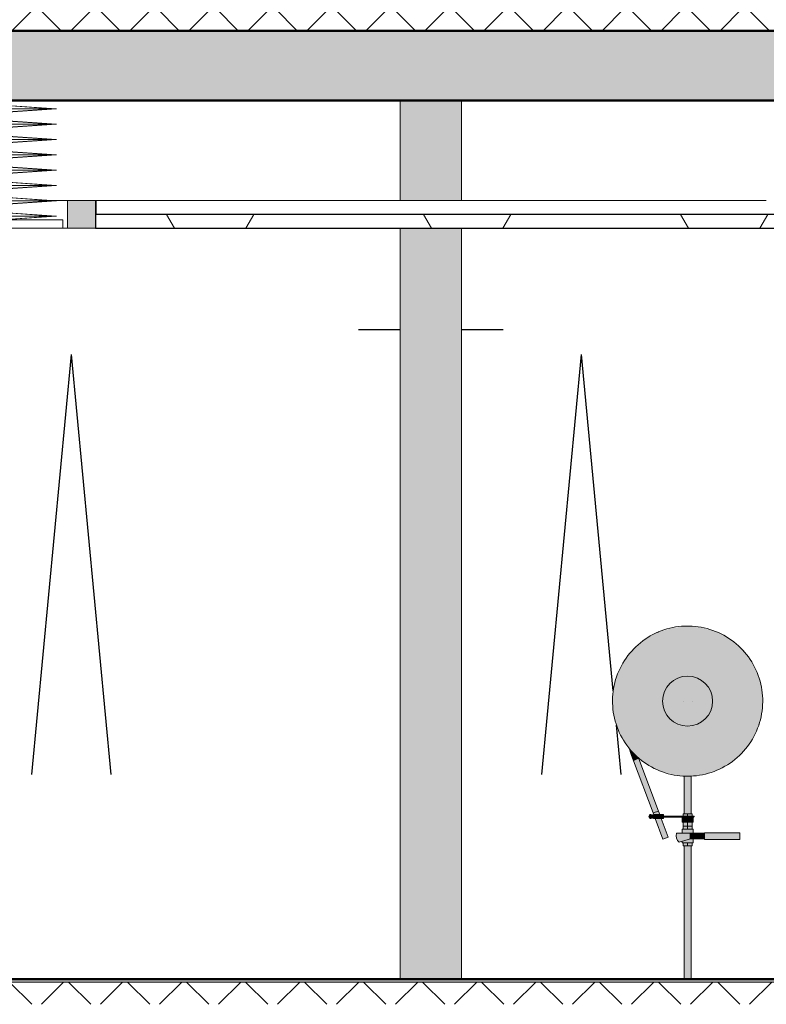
# Model space of a CAD drawing. Extents: x 50445 to 145605, y -10968 to 41989.
# Tile 276 of 338: x 97052 to 99735, y 5097 to 8637. Entities that reach past the tile are written whole.
import ezdxf

# ---------------------------------------------------------------- set-up
doc = ezdxf.new("R2010")
doc.units = 0
doc.header["$LTSCALE"] = 414.30304
doc.header["$MEASUREMENT"] = 0
doc.linetypes.add('stramien', pattern=[22.225, 12.7, -3.175, 3.175, -3.175])
doc.layers.get('0').update_dxf_attribs({"linetype": 'CONTINUOUS'})
for name, color, linetype, lineweight in [('A-CLNG-PATT', 5, 'CONTINUOUS', 25), ('A-CLNG-SUSP', 5, 'CONTINUOUS', 25), ('A-DETL', 5, 'CONTINUOUS', 18), ('A-FLOR-OTLN', 6, 'CONTINUOUS', 18), ('A-FLOR-PATT', 8, 'CONTINUOUS', 50), ('A-GENM', 6, 'CONTINUOUS', 18), ('A-GLAZ', 6, 'CONTINUOUS', 18), ('A-GLAZ-GLAS', 6, 'CONTINUOUS', 25), ('I-WALL', 2, 'CONTINUOUS', 25), ('P-SANR-FIXT', 6, 'CONTINUOUS', 18)]:
    doc.layers.add(name, color=color, linetype=linetype, lineweight=lineweight)
doc.layers.get('A-GLAZ').off()
pattern_1 = [(45, (114825.1, 10064.78), (-106.066, 106.066), []), (135, (114825.1, 10064.78), (-106.066, -106.066), [])]

# ---------------------------------------------------------------- blocks, each defined once
blk = doc.blocks.new('65_KU_GNS huif met Barisol - Type-7861266-plotview doorsnede C C  -  1 op 100')
at = {"layer": 'A-GENM'}
blk.add_hatch(color=256, dxfattribs=at).paths.add_polyline_path([(10035.5, 7220), (15497.5, 7220), (15497.5, 7320), (10035.5, 7320)], flags=0)
for p, q in [((9725.6, 7663.2), (9528.6, 7649.4)), ((9528.6, 7649.4), (9922.5, 7621.9)), ((9542.9, 7649.4), (9725.6, 7662.2)), ((9936.8, 7621.9), (9542.9, 7649.4)), ((9542.9, 7649.4), (10015.5, 7649.4)), ((9725.6, 7662.2), (9725.6, 7663.2)), ((9725.6, 7663.2), (10015.5, 7663.2)), ((9725.6, 7662.2), (10015.6, 7662.2)), ((10035.5, 7663.2), (10015.5, 7663.2)), ((10015.5, 7663.2), (10015.5, 7220)), ((10035.5, 7220), (10035.5, 7663.2)), ((15497.5, 7663.2), (10035.5, 7663.2)), ((15517.5, 7663.2), (15497.5, 7663.2)), ((15497.5, 7663.2), (15497.5, 7220)), ((15517.5, 7220), (15517.5, 7663.2)), ((15517.5, 7663.2), (15807.4, 7663.2)), ((15517.5, 7662.2), (15807.4, 7662.2)), ((15517.5, 7649.4), (15990.1, 7649.4)), ((15990.1, 7649.4), (15596.2, 7621.9)), ((15610.6, 7621.9), (16004.5, 7649.4)), ((16004.5, 7649.4), (15807.4, 7663.2)), ((15807.4, 7663.2), (15807.4, 7662.2)), ((15807.4, 7662.2), (15990.1, 7649.4)), ((9922.5, 7621.9), (9528.6, 7594.3)), ((9542.9, 7594.3), (9936.8, 7621.9)), ((9936.8, 7621.9), (10015.5, 7621.9)), ((15517.5, 7621.9), (15596.2, 7621.9)), ((15596.2, 7621.9), (15990.1, 7594.3)), ((16004.5, 7594.3), (15610.6, 7621.9)), ((9528.6, 7594.3), (9922.5, 7566.8)), ((9936.8, 7566.8), (9542.9, 7594.3)), ((9542.9, 7594.3), (10015.5, 7594.3)), ((15517.5, 7594.3), (15990.1, 7594.3)), ((15990.1, 7594.3), (15596.2, 7566.8)), ((15610.6, 7566.8), (16004.5, 7594.3)), ((9922.5, 7566.8), (9528.6, 7539.2)), ((9542.9, 7539.2), (9936.8, 7566.8)), ((9936.8, 7566.8), (10015.5, 7566.8)), ((15517.5, 7566.8), (15596.2, 7566.8)), ((15596.2, 7566.8), (15990.1, 7539.2)), ((16004.5, 7539.2), (15610.6, 7566.8)), ((9528.6, 7539.2), (9922.5, 7511.7)), ((9922.5, 7511.7), (9528.6, 7484.1)), ((9936.8, 7511.7), (9542.9, 7539.2)), ((9542.9, 7539.2), (10015.5, 7539.2)), ((9542.9, 7484.1), (9936.8, 7511.7)), ((9936.8, 7511.7), (10015.5, 7511.7)), ((15517.5, 7539.2), (15990.1, 7539.2)), ((15517.5, 7511.7), (15596.2, 7511.7)), ((15990.1, 7539.2), (15596.2, 7511.7)), ((15596.2, 7511.7), (15990.1, 7484.1)), ((15610.6, 7511.7), (16004.5, 7539.2)), ((16004.5, 7484.1), (15610.6, 7511.7)), ((9528.6, 7484.1), (9922.5, 7456.6)), ((9936.8, 7456.6), (9542.9, 7484.1)), ((9542.9, 7484.1), (10015.5, 7484.1)), ((15517.5, 7484.1), (15990.1, 7484.1)), ((15990.1, 7484.1), (15596.2, 7456.6)), ((15610.6, 7456.6), (16004.5, 7484.1)), ((9922.5, 7456.6), (9528.6, 7429)), ((9542.9, 7429), (9936.8, 7456.6)), ((9936.8, 7456.6), (10015.5, 7456.6)), ((15517.5, 7456.6), (15596.2, 7456.6)), ((15596.2, 7456.6), (15990.1, 7429)), ((16004.5, 7429), (15610.6, 7456.6)), ((9528.6, 7429), (9922.5, 7401.5)), ((9922.5, 7401.5), (9528.6, 7374)), ((9936.8, 7401.5), (9542.9, 7429)), ((9542.9, 7429), (10015.5, 7429)), ((9542.9, 7374), (9936.8, 7401.5)), ((9936.8, 7401.5), (10015.5, 7401.5)), ((15517.5, 7429), (15990.1, 7429)), ((15517.5, 7401.5), (15596.2, 7401.5)), ((15990.1, 7429), (15596.2, 7401.5)), ((15596.2, 7401.5), (15990.1, 7374)), ((15610.6, 7401.5), (16004.5, 7429)), ((16004.5, 7374), (15610.6, 7401.5)), ((9528.6, 7374), (9922.5, 7346.4)), ((9936.8, 7346.4), (9542.9, 7374)), ((9542.9, 7374), (10015.5, 7374)), ((15517.5, 7374), (15990.1, 7374)), ((15990.1, 7374), (15596.2, 7346.4)), ((15610.6, 7346.4), (16004.5, 7374)), ((9922.5, 7346.4), (9528.6, 7318.9)), ((9542.9, 7318.9), (9936.8, 7346.4)), ((9936.8, 7346.4), (10015.5, 7346.4)), ((15517.5, 7346.4), (15596.2, 7346.4)), ((15596.2, 7346.4), (15990.1, 7318.9)), ((16004.5, 7318.9), (15610.6, 7346.4)), ((9528.6, 7318.9), (9922.5, 7291.3)), ((9936.8, 7291.3), (9542.9, 7318.9)), ((9542.9, 7318.9), (10015.5, 7318.9)), ((15497.5, 7320), (10035.5, 7320)), ((10035.5, 7320), (10035.5, 7220)), ((15497.5, 7220), (15497.5, 7320)), ((15517.5, 7318.9), (15990.1, 7318.9)), ((15990.1, 7318.9), (15596.2, 7291.3)), ((15610.6, 7291.3), (16004.5, 7318.9)), ((9922.5, 7291.3), (9528.6, 7263.8)), ((9528.6, 7263.8), (9725.6, 7250)), ((9542.9, 7263.8), (9936.8, 7291.3)), ((9725.6, 7251), (9542.9, 7263.8)), ((9542.9, 7263.8), (10015.5, 7263.8)), ((9936.8, 7291.3), (10015.5, 7291.3)), ((15517.5, 7291.3), (15596.2, 7291.3)), ((15517.5, 7263.8), (15990.1, 7263.8)), ((15596.2, 7291.3), (15990.1, 7263.8)), ((16004.5, 7263.8), (15610.6, 7291.3)), ((15990.1, 7263.8), (15807.4, 7251)), ((15807.4, 7250), (16004.5, 7263.8)), ((10005.5, 7250), (9505.5, 7250)), ((9505.5, 7250), (9505.5, 7220)), ((9725.6, 7250), (9725.6, 7251)), ((9725.6, 7251), (10015.5, 7251)), ((10005.5, 7220), (10005.5, 7250)), ((10015.5, 7250), (10005.5, 7250)), ((15517.5, 7251), (15807.4, 7251)), ((15527.5, 7250), (15517.5, 7250)), ((15527.5, 7250), (15527.5, 7220)), ((16027.5, 7250), (15527.5, 7250)), ((15807.4, 7251), (15807.4, 7250)), ((16027.5, 7220), (16027.5, 7250)), ((9505.5, 7220), (10005.5, 7220)), ((10005.5, 7220), (10015.5, 7220)), ((10015.5, 7220), (10035.5, 7220)), ((10035.5, 7220), (15497.5, 7220)), ((15497.5, 7220), (15517.5, 7220)), ((15517.5, 7220), (15527.5, 7220)), ((15527.5, 7220), (16027.5, 7220))]:
    blk.add_line(p, q, dxfattribs=at)
blk = doc.blocks.new('65_KA_brandslanghaspel - 65_KA_brandslanghaspel-4929730-plotview doorsnede C C  -  1 op 100')
at = {"layer": 'P-SANR-FIXT'}
for points in [[(18272.8, 5250), (18272.8, 5254), (18217.5, 5259.8), (18164.6, 5277), (18116.5, 5304.8), (18075.1, 5342), (18042.5, 5387), (18019.8, 5437.8), (18008.3, 5496.3), (18008.3, 5547.8), (18020.3, 5603.3), (18044.2, 5655.4), (18075.1, 5698), (18120.6, 5737.6), (18169.7, 5764.6), (18221.5, 5780.6), (18272.8, 5786), (18272.8, 5790), (18211.7, 5782.5), (18157.6, 5763.8), (18105.7, 5730.9), (18098.9, 5725.9), (18072.2, 5700.7), (18038, 5653), (18024.6, 5625.5), (18014.5, 5597.2), (18007.5, 5567.9), (18004.3, 5546.3), (18005.3, 5486.5), (18010.5, 5457.5), (18014.4, 5444.5), (18018, 5431.7), (18023.8, 5416.7), (18042.9, 5379.1), (18061.1, 5353.3), (18070.2, 5342), (18075.1, 5336.9), (18085.2, 5327.4), (18110.4, 5304.8), (18130.7, 5290.8), (18165, 5272.7), (18223.3, 5254.9), (18247.8, 5251.5), (18259.8, 5251.1)], [(18272.8, 5254), (18272.8, 5430), (18242, 5435.4), (18215, 5451.1), (18194.9, 5475), (18184.2, 5504.4), (18184.2, 5535.6), (18194.9, 5565), (18215, 5588.9), (18242, 5604.6), (18272.8, 5610), (18272.8, 5786), (18217.5, 5780.2), (18164.6, 5763), (18116.5, 5735.2), (18075.1, 5698), (18042.5, 5653), (18019.8, 5602.2), (18008.3, 5547.8), (18008.3, 5492.2), (18019.8, 5437.8), (18042.5, 5387), (18075.1, 5342), (18116.5, 5304.8), (18164.6, 5277), (18217.5, 5259.8), (18229.2, 5258.6)], [(18272.8, 5254), (18328.1, 5259.8), (18381, 5277), (18429.2, 5304.8), (18470.5, 5342), (18503.2, 5387), (18525.8, 5437.8), (18537.4, 5492.2), (18537.4, 5547.8), (18525.8, 5602.2), (18503.2, 5653), (18470.5, 5698), (18429.2, 5735.2), (18381, 5763), (18328.1, 5780.2), (18272.8, 5786), (18272.8, 5610), (18303.6, 5604.6), (18330.7, 5588.9), (18350.8, 5565), (18361.5, 5535.6), (18361.5, 5504.4), (18350.8, 5475), (18330.7, 5451.1), (18303.6, 5435.4), (18272.8, 5430), (18272.8, 5281.7)], [(18272.8, 5430), (18296.1, 5433.1), (18317.8, 5442.1), (18336.5, 5456.4), (18350.8, 5475), (18359.8, 5496.7), (18362.8, 5520), (18359.8, 5543.3), (18348.6, 5567.9), (18336.5, 5583.6), (18317.8, 5597.9), (18296.1, 5606.9), (18272.8, 5610), (18249.5, 5606.9), (18227.8, 5597.9), (18209.2, 5583.6), (18194.9, 5565), (18185.9, 5543.3), (18182.8, 5520), (18185.9, 5496.7), (18194.9, 5475), (18209.2, 5456.4), (18229.2, 5441.5), (18249.5, 5433.1)], [(18541.6, 5497.9), (18542.4, 5526.4), (18541.8, 5522.4), (18541.3, 5505.9)], [(18078.5, 5304.9), (18096.9, 5313), (18094, 5319.1), (18068.7, 5344.1), (18065.4, 5347.1), (18078.1, 5306)], [(18149, 5117.8), (18167.7, 5124.8), (18096.9, 5311.9), (18078.5, 5304.8), (18148.9, 5117.9)], [(18272.8, 5115), (18285.3, 5115), (18284.4, 5251.2), (18268.5, 5250.4), (18260.3, 5250), (18260.8, 5115), (18269.6, 5115)], [(18140.3, 5103.3), (18144, 5104), (18140.5, 5104), (18140.1, 5103.4)], [(18141.1, 5105), (18146.1, 5106.7), (18140.5, 5106), (18140.8, 5105.5)], [(18186.2, 5097.5), (18186.2, 5112.5), (18150.5, 5111.5), (18150.5, 5097.5)], [(18193.2, 5103.3), (18191.6, 5105), (18187.7, 5103.3)], [(18191.6, 5105), (18193.2, 5106.7), (18189.3, 5106), (18191.5, 5105)], [(18198.3, 5103.1), (18234.2, 5104), (18234.5, 5105), (18193.9, 5104), (18193.6, 5103.1), (18196.3, 5103.1)], [(18194.2, 5105), (18234.2, 5106), (18233.1, 5106.9), (18193.9, 5106), (18194.1, 5105.5)], [(18272.8, 5085), (18272.8, 5100), (18252.8, 5100), (18252.8, 5085)], [(18292.8, 5085), (18292.8, 5100), (18272.8, 5100), (18272.8, 5085)], [(18242.6, 5012.9), (18280, 5025), (18280, 5045), (18232.5, 5045), (18231.2, 5038), (18231.6, 5030.8), (18233.7, 5024), (18237.5, 5017.9)], [(18296.1, 5025), (18296.1, 5045), (18280, 5045), (18280, 5025)], [(18296.1, 5025), (18333.9, 5025), (18333.9, 5045), (18296.1, 5045)], [(18460.9, 5023), (18460.9, 5047), (18333.9, 5047), (18333.9, 5023)], [(18272.8, 4521.4), (18285.3, 4521.4), (18284.9, 5000), (18260.3, 5000), (18260.8, 4521.4), (18269.6, 4521.4)]]:
    blk.add_hatch(color=256, dxfattribs=at).paths.add_polyline_path(points, flags=0)
h = blk.add_hatch(color=256, dxfattribs=at)
h.paths.add_polyline_path([(18272.8, 5250), (18333, 5257.2), (18388.1, 5276.2), (18439.9, 5309.1), (18446.8, 5314.1), (18473.5, 5339.3), (18507.7, 5387), (18521.1, 5414.5), (18531.2, 5442.8), (18537.7, 5469.1), (18541.3, 5493.7), (18540.4, 5553.5), (18535.1, 5582.5), (18531.3, 5595.5), (18527.6, 5608.3), (18521.9, 5623.3), (18502.8, 5660.9), (18485.4, 5685.8), (18475.4, 5698), (18470.5, 5703.1), (18460.5, 5712.6), (18435.3, 5735.2), (18415, 5749.2), (18380.7, 5767.3), (18322.4, 5785.1), (18297.9, 5788.5), (18272.8, 5788.8), (18272.8, 5786), (18328.1, 5780.2), (18381, 5763), (18429.2, 5735.2), (18470.5, 5698), (18503.2, 5653), (18525.8, 5602.2), (18537.4, 5547.8), (18537.4, 5492.2), (18525.3, 5436.7), (18501.5, 5384.6), (18470.5, 5342), (18425, 5302.4), (18376, 5275.4), (18324.1, 5259.4), (18272.8, 5254), (18272.8, 5251.2)], flags=0)
h.paths.add_polyline_path([(18532.3, 5590.7), (18529.2, 5602.2), (18532.2, 5591.1)], flags=0)
h = blk.add_hatch(color=256, dxfattribs=at)
h.paths.add_polyline_path([(18146.1, 5106.7), (18141.1, 5105), (18140.3, 5106.7), (18145.4, 5106.7)], flags=0)
h.paths.add_polyline_path([(18139.2, 5097.8), (18146.1, 5099.7), (18147.9, 5103.1), (18146.1, 5104), (18146.6, 5106.9), (18148.4, 5107), (18146.1, 5110.6), (18143.1, 5112.3), (18135.9, 5110.3), (18134.7, 5108.8), (18133.7, 5105), (18134.7, 5101.3)], flags=0)
h.paths.add_polyline_path([(18144.3, 5103.3), (18140.1, 5103.4), (18141.2, 5105), (18146.1, 5103.3)], flags=0)
h = blk.add_hatch(color=256, dxfattribs=at)
h.paths.add_polyline_path([(18146.1, 5105), (18150.5, 5106), (18150.5, 5106.9), (18146.1, 5106), (18146.1, 5105)], flags=0)
h.paths.add_polyline_path([(18186.2, 5105), (18187.7, 5106), (18187, 5106.9), (18186.2, 5106), (18186.2, 5105)], flags=0)
h = blk.add_hatch(color=256, dxfattribs=at)
h.paths.add_polyline_path([(18146.1, 5103.1), (18150.5, 5104.1), (18150.5, 5105), (18146.1, 5104), (18146.1, 5103.1)], flags=0)
h.paths.add_polyline_path([(18186.2, 5103.1), (18187.7, 5104), (18186.8, 5105), (18186.2, 5104), (18186.2, 5103.1)], flags=0)
h = blk.add_hatch(color=256, dxfattribs=at)
h.paths.add_polyline_path([(18184.2, 5024.2), (18202.6, 5032.1), (18176.9, 5097.5), (18156.6, 5097.5), (18184.2, 5024.3)], flags=0)
h.paths.add_polyline_path([(18167.2, 5112.5), (18172.3, 5112.5), (18167.4, 5124.7), (18149, 5117.8), (18151.7, 5112.5), (18167, 5112.5)], flags=0)
h = blk.add_hatch(color=256, dxfattribs=at)
h.paths.add_polyline_path([(18193.2, 5106.7), (18193.6, 5106.9), (18234.2, 5106), (18234.5, 5105), (18285.5, 5106), (18284.6, 5107), (18192.8, 5106.7)], flags=0)
h.paths.add_polyline_path([(18194.2, 5105), (18192.9, 5106.4), (18191.6, 5105), (18194.1, 5105)], flags=0)
h.paths.add_polyline_path([(18191.6, 5105), (18187.7, 5105.5), (18187.7, 5105), (18191.2, 5105)], flags=0)
h.paths.add_polyline_path([(18150.5, 5106.9), (18149.3, 5107), (18150.2, 5106.9)], flags=0)
h = blk.add_hatch(color=256, dxfattribs=at)
h.paths.add_polyline_path([(18233, 5103), (18285.5, 5104), (18285.7, 5105), (18234.2, 5104), (18233.1, 5103.1), (18229.2, 5103)], flags=0)
h.paths.add_polyline_path([(18193.2, 5103.3), (18193.6, 5105), (18192.7, 5103.9), (18193, 5103.5)], flags=0)
h.paths.add_polyline_path([(18187.7, 5103.3), (18188.9, 5105), (18187.7, 5103.9), (18187.7, 5103.5)], flags=0)
h = blk.add_hatch(color=256, dxfattribs=at)
h.paths.add_polyline_path([(18256.8, 5070), (18272.8, 5070), (18272.8, 5085), (18256.8, 5085)], flags=0)
h.paths.add_polyline_path([(18256.8, 5100), (18272.8, 5100.4), (18272.8, 5103), (18256.8, 5103), (18256.8, 5100)], flags=0)
h.paths.add_polyline_path([(18256.8, 5107), (18272.8, 5107.8), (18272.8, 5115), (18256.8, 5115), (18256.8, 5110)], flags=0)
h = blk.add_hatch(color=256, dxfattribs=at)
h.paths.add_polyline_path([(18272.8, 5070), (18288.8, 5070), (18288.8, 5085), (18272.8, 5085)], flags=0)
h.paths.add_polyline_path([(18288.8, 5100), (18288.6, 5115), (18272.8, 5115), (18272.8, 5107), (18285.5, 5106), (18285.1, 5103.3), (18284.6, 5103), (18272.8, 5103), (18272.8, 5100), (18288.6, 5100)], flags=0)
h.paths.add_polyline_path([(18288.2, 5105), (18285.7, 5106.4), (18288.4, 5106), (18288.3, 5105.5)], flags=0)
h.paths.add_polyline_path([(18288.6, 5103.2), (18287.1, 5104.5), (18288.4, 5104)], flags=0)
h = blk.add_hatch(color=256, dxfattribs=at)
h.paths.add_polyline_path([(18290.5, 5103.1), (18294.8, 5105), (18290.6, 5105)], flags=0)
h.paths.add_polyline_path([(18288.6, 5103.2), (18287.1, 5104.5), (18285.7, 5103.6)], flags=0)
h = blk.add_hatch(color=256, dxfattribs=at)
h.paths.add_polyline_path([(18288.2, 5105), (18288.6, 5106.8), (18287.1, 5105.5)], flags=0)
h.paths.add_polyline_path([(18290.6, 5105), (18294.8, 5105), (18290.5, 5106.9)], flags=0)
h = blk.add_hatch(color=256, dxfattribs=at)
h.paths.add_polyline_path([(18256.8, 5000), (18272.8, 5000), (18272.8, 5010), (18256.8, 5010)], flags=0)
h.paths.add_polyline_path([(18262.8, 5060), (18272.8, 5060), (18272.8, 5070), (18256.8, 5070), (18256.8, 5060), (18258.7, 5060)], flags=0)
h = blk.add_hatch(color=256, dxfattribs=at)
h.paths.add_polyline_path([(18282.8, 5000), (18288.8, 5000), (18288.8, 5010), (18272.8, 5010), (18272.8, 5000), (18278, 5000)], flags=0)
h.paths.add_polyline_path([(18287, 5060), (18288.8, 5060), (18288.8, 5070), (18272.8, 5070), (18272.8, 5060), (18282.8, 5060)], flags=0)
h = blk.add_hatch(color=256, dxfattribs=at)
h.paths.add_polyline_path([(18278, 5010), (18292.8, 5010), (18292.1, 5025), (18279.4, 5024), (18252.8, 5015.9), (18253.5, 5010), (18272.8, 5010)], flags=0)
h.paths.add_polyline_path([(18252.8, 5045), (18292.8, 5045), (18292.1, 5060), (18252.8, 5060)], flags=0)
for p, q in [((18097.2, 5312), (18095, 5318.2)), ((18167.7, 5124.8), (18097.2, 5312)), ((18078.5, 5304.9), (18149, 5117.8)), ((18260.3, 5251.1), (18260.3, 5115)), ((18285.3, 5115), (18285.3, 5251.3)), ((18141, 5103), (18140.9, 5103)), ((18150.5, 5107), (18146.1, 5107)), ((18146.1, 5103), (18150.5, 5103)), ((18147.9, 5103), (18150.5, 5103)), ((18150.5, 5107), (18148.4, 5107)), ((18149, 5117.8), (18167.7, 5124.8)), ((18167.7, 5124.8), (18149, 5117.8)), ((18149, 5117.8), (18151, 5112.5)), ((18186.2, 5112.5), (18150.5, 5112.5)), ((18150.5, 5097.5), (18150.5, 5112.5)), ((18156.5, 5097.8), (18184.2, 5024.2)), ((18172.4, 5112.3), (18167.7, 5124.8)), ((18203, 5031.3), (18177.8, 5098)), ((18186.2, 5112.5), (18186.2, 5097.5)), ((18284.6, 5107), (18186.2, 5107)), ((18187.7, 5107), (18186.2, 5107)), ((18186.2, 5103), (18284.6, 5103)), ((18186.2, 5103), (18187.7, 5103)), ((18232.6, 5107), (18192.3, 5107)), ((18192.3, 5103), (18232.6, 5103)), ((18252.8, 5100), (18272.8, 5100)), ((18252.8, 5085), (18252.8, 5100)), ((18256.8, 5115), (18272.8, 5115)), ((18256.8, 5106.7), (18256.8, 5115)), ((18256.8, 5100), (18256.8, 5103.3)), ((18272.8, 5115), (18288.8, 5115)), ((18272.8, 5115), (18272.8, 5106.7)), ((18272.8, 5103.3), (18272.8, 5100)), ((18272.8, 5100), (18292.8, 5100)), ((18272.8, 5085), (18272.8, 5100)), ((18288.8, 5100), (18288.8, 5115)), ((18292.8, 5085), (18292.8, 5100)), ((18150.5, 5097.5), (18186.2, 5097.5)), ((18272.8, 5085), (18252.8, 5085)), ((18256.8, 5070), (18256.8, 5085)), ((18272.8, 5070), (18256.8, 5070)), ((18256.8, 5070), (18272.8, 5070)), ((18256.8, 5060), (18256.8, 5070)), ((18292.8, 5085), (18272.8, 5085)), ((18272.8, 5085), (18272.8, 5070)), ((18288.8, 5070), (18272.8, 5070)), ((18272.8, 5070), (18288.8, 5070)), ((18272.8, 5070), (18272.8, 5060)), ((18288.8, 5070), (18288.8, 5085)), ((18288.8, 5060), (18288.8, 5070)), ((18203, 5031.3), (18184.2, 5024.2)), ((18280, 5045), (18232.5, 5045)), ((18252.8, 5060), (18252.8, 5045)), ((18252.8, 5060), (18292.8, 5060)), ((18280, 5045), (18296.1, 5045)), ((18292.8, 5045), (18292.8, 5060)), ((18296.1, 5045), (18333.9, 5045)), ((18296.1, 5025), (18296.1, 5045)), ((18333.9, 5047), (18460.9, 5047)), ((18333.9, 5023), (18333.9, 5047)), ((18460.9, 5047), (18460.9, 5023)), ((18242.6, 5012.9), (18282.8, 5025)), ((18252.8, 5015.9), (18252.8, 5010)), ((18292.8, 5010), (18252.8, 5010)), ((18256.8, 5000), (18256.8, 5010)), ((18272.8, 5000), (18256.8, 5000)), ((18260.3, 5000), (18260.3, 4521.4)), ((18272.8, 5010), (18272.8, 5000)), ((18288.8, 5000), (18272.8, 5000)), ((18296.1, 5025), (18280, 5025)), ((18285.3, 4521.4), (18285.3, 5000)), ((18288.8, 5000), (18288.8, 5010)), ((18292.8, 5010), (18292.8, 5025)), ((18333.9, 5025), (18296.1, 5025)), ((18460.9, 5023), (18333.9, 5023)), ((18285.3, 4521.4), (18260.3, 4521.4))]:
    blk.add_line(p, q, dxfattribs=at)
at = {"layer": 'P-SANR-FIXT', "flags": 128}
for points in [[(18272.8, 5790), (18262, 5789.8), (18251.2, 5789.1), (18240.5, 5788.1), (18229.8, 5786.6), (18219.2, 5784.6), (18208.6, 5782.3), (18198.2, 5779.5), (18187.9, 5776.3), (18177.7, 5772.7), (18167.7, 5768.7), (18157.8, 5764.3), (18148.1, 5759.5), (18138.7, 5754.3), (18129.4, 5748.8), (18120.4, 5742.8), (18111.6, 5736.6), (18103.1, 5729.9), (18094.8, 5723), (18086.8, 5715.7), (18079.1, 5708.1), (18071.8, 5700.2), (18064.7, 5692), (18058, 5683.6), (18051.6, 5674.9), (18045.6, 5665.9), (18040, 5656.7), (18034.7, 5647.3), (18029.8, 5637.6), (18025.3, 5627.8), (18021.2, 5617.8), (18017.5, 5607.7), (18014.2, 5597.4), (18011.3, 5587), (18008.8, 5576.5), (18006.8, 5565.9), (18005.1, 5555.2), (18003.9, 5544.5), (18003.2, 5533.7), (18002.8, 5522.9), (18002.9, 5512.1), (18003.5, 5501.3), (18004.4, 5490.6), (18005.8, 5479.9), (18007.6, 5469.2), (18009.9, 5458.7), (18012.5, 5448.2), (18015.6, 5437.8), (18019.1, 5427.6), (18023, 5417.5), (18027.3, 5407.6), (18032, 5397.9), (18037.1, 5388.4), (18042.5, 5379.1), (18048.4, 5370), (18054.5, 5361.1), (18061.1, 5352.5), (18067.9, 5344.2), (18075.1, 5336.1), (18082.6, 5328.4), (18090.5, 5320.9), (18098.6, 5313.8), (18106.9, 5307), (18115.6, 5300.5), (18124.5, 5294.4), (18133.6, 5288.6), (18143, 5283.3), (18152.6, 5278.3), (18162.3, 5273.6), (18172.3, 5269.4), (18182.4, 5265.6), (18192.6, 5262.2), (18203, 5259.2), (18213.5, 5256.6), (18224.1, 5254.4), (18234.7, 5252.7), (18245.4, 5251.4), (18256.2, 5250.5), (18267, 5250.1), (18272.8, 5250)], [(18272.8, 5790), (18262, 5789.8), (18251.2, 5789.1), (18240.5, 5788.1), (18229.8, 5786.6), (18219.2, 5784.6), (18208.6, 5782.3), (18198.2, 5779.5), (18187.9, 5776.3), (18177.7, 5772.7), (18167.7, 5768.7), (18164, 5767)], [(18272.8, 5250), (18283.6, 5250.2), (18294.4, 5250.9), (18305.1, 5251.9), (18315.8, 5253.4), (18326.5, 5255.4), (18337, 5257.7), (18347.4, 5260.5), (18357.8, 5263.7), (18367.9, 5267.3), (18378, 5271.3), (18387.8, 5275.7), (18397.5, 5280.5), (18407, 5285.7), (18416.2, 5291.2), (18425.3, 5297.2), (18434.1, 5303.4), (18442.6, 5310.1), (18450.9, 5317), (18458.8, 5324.3), (18466.5, 5331.9), (18473.9, 5339.8), (18480.9, 5348), (18487.6, 5356.4), (18494, 5365.1), (18500, 5374.1), (18505.7, 5383.3), (18511, 5392.7), (18515.9, 5402.4), (18520.4, 5412.2), (18524.5, 5422.2), (18528.2, 5432.3), (18531.5, 5442.6), (18534.4, 5453), (18536.8, 5463.5), (18538.9, 5474.1), (18540.5, 5484.8), (18541.7, 5495.5), (18542.5, 5506.3), (18542.8, 5517.1), (18542.7, 5527.9), (18542.2, 5538.7), (18541.2, 5549.4), (18539.8, 5560.1), (18538, 5570.8), (18535.8, 5581.3), (18533.1, 5591.8), (18530, 5602.2), (18526.5, 5612.4), (18522.6, 5622.5), (18518.3, 5632.4), (18513.6, 5642.1), (18508.6, 5651.6), (18503.1, 5660.9), (18497.3, 5670), (18491.1, 5678.9), (18484.6, 5687.5), (18477.7, 5695.8), (18470.5, 5703.9), (18463, 5711.6), (18455.2, 5719.1), (18447.1, 5726.2), (18438.7, 5733), (18430.1, 5739.5), (18421.2, 5745.6), (18412, 5751.4), (18402.6, 5756.7), (18393.1, 5761.7), (18383.3, 5766.4), (18373.4, 5770.6), (18363.3, 5774.4), (18353, 5777.8), (18342.7, 5780.8), (18332.2, 5783.4), (18321.6, 5785.6), (18310.9, 5787.3), (18300.2, 5788.6), (18289.4, 5789.5), (18278.7, 5789.9), (18272.8, 5790)], [(18473.2, 5700.9), (18470.5, 5703.9), (18463, 5711.6), (18455.2, 5719.1), (18447.1, 5726.2), (18438.7, 5733), (18430.1, 5739.5), (18421.2, 5745.6), (18412, 5751.4), (18402.6, 5756.7), (18393.1, 5761.7), (18383.3, 5766.4), (18373.4, 5770.6), (18363.3, 5774.4), (18353, 5777.8), (18342.7, 5780.8), (18332.2, 5783.4), (18321.6, 5785.6), (18310.9, 5787.3), (18300.2, 5788.6), (18289.4, 5789.5), (18278.7, 5789.9), (18272.8, 5790)], [(18162.3, 5766.3), (18157.8, 5764.3), (18148.1, 5759.5), (18138.7, 5754.3), (18129.4, 5748.8), (18120.4, 5742.8), (18111.6, 5736.6), (18103.1, 5729.9), (18094.8, 5723), (18086.8, 5715.7), (18079.1, 5708.1), (18071.8, 5700.2), (18064.7, 5692), (18058, 5683.6), (18051.6, 5674.9), (18045.6, 5665.9), (18040, 5656.7), (18034.7, 5647.3), (18029.8, 5637.6), (18025.3, 5627.8), (18021.2, 5617.8), (18017.5, 5607.7), (18016.4, 5604.4)], [(18529.4, 5436.1), (18531.5, 5442.6), (18534.4, 5453), (18536.8, 5463.5), (18538.9, 5474.1), (18540.5, 5484.8), (18541.7, 5495.5), (18542.5, 5506.3), (18542.8, 5517.1), (18542.7, 5527.9), (18542.2, 5538.7), (18541.2, 5549.4), (18539.8, 5560.1), (18538, 5570.8), (18535.8, 5581.3), (18533.1, 5591.8), (18530, 5602.2), (18526.5, 5612.4), (18522.6, 5622.5), (18518.3, 5632.4), (18513.6, 5642.1), (18508.6, 5651.6), (18503.1, 5660.9), (18497.3, 5670), (18491.1, 5678.9), (18484.6, 5687.5), (18477.7, 5695.8), (18473.6, 5700.5)], [(18016.2, 5603.9), (18014.2, 5597.4), (18011.3, 5587), (18008.8, 5576.5), (18006.8, 5565.9), (18005.1, 5555.2), (18003.9, 5544.5), (18003.2, 5533.7), (18002.8, 5522.9), (18002.9, 5512.1), (18003.5, 5501.3), (18004.4, 5490.6), (18005.8, 5479.9), (18007.6, 5469.2), (18009.9, 5458.7), (18012.5, 5448.2), (18015.6, 5437.8), (18019.1, 5427.6), (18023, 5417.5), (18027.3, 5407.6), (18032, 5397.9), (18037.1, 5388.4), (18042.5, 5379.1), (18048.4, 5370), (18054.5, 5361.1), (18061.1, 5352.5), (18065.4, 5347.3)], [(18256.8, 5519.9), (18256.8, 5520), (18256.8, 5520)], [(18288.8, 5520), (18288.8, 5520), (18288.8, 5519.9)], [(18383.3, 5273.7), (18387.8, 5275.7), (18397.5, 5280.5), (18407, 5285.7), (18416.2, 5291.2), (18425.3, 5297.2), (18434.1, 5303.4), (18442.6, 5310.1), (18450.9, 5317), (18458.8, 5324.3), (18466.5, 5331.9), (18473.9, 5339.8), (18480.9, 5348), (18487.6, 5356.4), (18494, 5365.1), (18500, 5374.1), (18505.7, 5383.3), (18511, 5392.7), (18515.9, 5402.4), (18520.4, 5412.2), (18524.5, 5422.2), (18528.2, 5432.3), (18529.3, 5435.6)], [(18063.2, 5351), (18070.3, 5328.1), (18078.4, 5305.1), (18078.5, 5304.9)], [(18095.9, 5316.1), (18098.6, 5313.8), (18106.9, 5307), (18115.6, 5300.5), (18124.5, 5294.4), (18133.6, 5288.6), (18143, 5283.3), (18152.6, 5278.3), (18162.3, 5273.6), (18172.3, 5269.4), (18182.4, 5265.6), (18192.6, 5262.2), (18203, 5259.2), (18213.5, 5256.6), (18224.1, 5254.4), (18234.7, 5252.7), (18245.4, 5251.4), (18256.2, 5250.5), (18267, 5250.1), (18272.8, 5250)], [(18272.8, 5250), (18283.6, 5250.2), (18294.4, 5250.9), (18305.1, 5251.9), (18315.8, 5253.4), (18326.5, 5255.4), (18337, 5257.7), (18347.4, 5260.5), (18357.8, 5263.7), (18367.9, 5267.3), (18378, 5271.3), (18381.7, 5273)], [(18140.9, 5107), (18141, 5107), (18141, 5107), (18141.1, 5107)], [(18141.1, 5107), (18141.1, 5107), (18141.1, 5107), (18141.1, 5107), (18141.1, 5107), (18141.2, 5107)], [(18146.1, 5107), (18145.9, 5107), (18145.7, 5107), (18145.5, 5107), (18145.3, 5107), (18145.1, 5107), (18144.9, 5107), (18144.7, 5107), (18144.5, 5107), (18144.3, 5107), (18144.1, 5107), (18143.9, 5107), (18143.7, 5107), (18143.6, 5107), (18143.4, 5107), (18143.2, 5107), (18143.1, 5107), (18142.9, 5107), (18142.8, 5107), (18142.6, 5107), (18142.5, 5107), (18142.3, 5107), (18142.2, 5107), (18142.1, 5107), (18142, 5107), (18141.8, 5107), (18141.7, 5107), (18141.6, 5107), (18141.6, 5107), (18141.5, 5107), (18141.4, 5107), (18141.3, 5107), (18141.3, 5107), (18141.2, 5107), (18141.2, 5107), (18141.1, 5107), (18141.1, 5107), (18141.1, 5107), (18141.1, 5107), (18141.1, 5107)], [(18141.1, 5103), (18141.1, 5103), (18141.1, 5103), (18141.1, 5103), (18141.1, 5103), (18141.1, 5103)], [(18141.1, 5103), (18141.1, 5103), (18141.1, 5103), (18141.1, 5103), (18141.1, 5103), (18141.2, 5103), (18141.2, 5103), (18141.2, 5103), (18141.3, 5103), (18141.4, 5103), (18141.4, 5103), (18141.5, 5103), (18141.6, 5103), (18141.7, 5103), (18141.8, 5103), (18141.9, 5103), (18142, 5103), (18142.2, 5103), (18142.3, 5103), (18142.4, 5103), (18142.6, 5103), (18142.7, 5103), (18142.9, 5103), (18143, 5103), (18143.2, 5103), (18143.4, 5103), (18143.5, 5103), (18143.7, 5103), (18143.9, 5103), (18144.1, 5103), (18144.2, 5103), (18144.4, 5103), (18144.6, 5103), (18144.8, 5103), (18145, 5103), (18145.2, 5103), (18145.4, 5103), (18145.6, 5103), (18145.8, 5103), (18146, 5103), (18146.1, 5103)], [(18192.3, 5107), (18192.2, 5107), (18192.1, 5107), (18192.1, 5107), (18192, 5107), (18191.9, 5107), (18191.7, 5107), (18191.6, 5107), (18191.5, 5107), (18191.4, 5107), (18191.2, 5107), (18191.1, 5107), (18190.9, 5107), (18190.8, 5107), (18190.6, 5107), (18190.5, 5107), (18190.3, 5107), (18190.1, 5107), (18189.9, 5107), (18189.8, 5107), (18189.6, 5107), (18189.4, 5107), (18189.2, 5107), (18189, 5107), (18188.8, 5107), (18188.6, 5107), (18188.4, 5107), (18188.2, 5107), (18188, 5107), (18187.8, 5107), (18187.7, 5107)], [(18187.7, 5103), (18187.9, 5103), (18188.1, 5103), (18188.3, 5103), (18188.5, 5103), (18188.7, 5103), (18188.9, 5103), (18189.1, 5103), (18189.2, 5103), (18189.4, 5103), (18189.6, 5103), (18189.8, 5103), (18190, 5103), (18190.2, 5103), (18190.3, 5103), (18190.5, 5103), (18190.7, 5103), (18190.8, 5103), (18191, 5103), (18191.1, 5103), (18191.3, 5103), (18191.4, 5103), (18191.5, 5103), (18191.6, 5103), (18191.8, 5103), (18191.9, 5103), (18192, 5103), (18192.1, 5103), (18192.2, 5103), (18192.3, 5103), (18192.3, 5103)], [(18294.3, 5107), (18294.3, 5107), (18294.3, 5107), (18294.2, 5107), (18294.1, 5107), (18293.9, 5107), (18293.7, 5107), (18293.5, 5107), (18293.2, 5107), (18292.9, 5107), (18292.6, 5107), (18292.3, 5107), (18291.9, 5107), (18291.5, 5107), (18291, 5107), (18290.6, 5107), (18290.1, 5107), (18289.5, 5107), (18289, 5107), (18288.4, 5107), (18287.8, 5107), (18287.2, 5107), (18286.5, 5107), (18285.9, 5107), (18285.2, 5107), (18284.6, 5107)], [(18284.6, 5103), (18285.3, 5103), (18286, 5103), (18286.7, 5103), (18287.3, 5103), (18287.9, 5103), (18288.5, 5103), (18289.1, 5103), (18289.7, 5103), (18290.2, 5103), (18290.7, 5103), (18291.1, 5103), (18291.6, 5103), (18292, 5103), (18292.4, 5103), (18292.7, 5103), (18293, 5103), (18293.3, 5103), (18293.5, 5103), (18293.7, 5103), (18293.9, 5103), (18294.1, 5103), (18294.2, 5103), (18294.3, 5103), (18294.3, 5103), (18294.3, 5103)], [(18289, 5107), (18289.5, 5107), (18290.1, 5107), (18290.6, 5107), (18291, 5107), (18291.5, 5107), (18291.9, 5107), (18292.3, 5107), (18292.6, 5107), (18292.9, 5107), (18293.2, 5107), (18293.5, 5107), (18293.7, 5107), (18293.9, 5107), (18294, 5107), (18294.2, 5107), (18294.3, 5107), (18294.3, 5107), (18294.3, 5107)], [(18294.3, 5103), (18294.3, 5103), (18294.3, 5103), (18294.2, 5103), (18294.1, 5103), (18293.9, 5103), (18293.7, 5103), (18293.5, 5103), (18293.2, 5103), (18292.9, 5103), (18292.6, 5103), (18292.3, 5103), (18291.9, 5103), (18291.5, 5103), (18291, 5103), (18290.6, 5103), (18290.1, 5103), (18289.5, 5103), (18289, 5103)], [(18294.3, 5107), (18294.4, 5107), (18294.5, 5107), (18294.6, 5107), (18294.6, 5107), (18294.7, 5107), (18294.8, 5106.9), (18294.9, 5106.9), (18295, 5106.9), (18295, 5106.9), (18295.1, 5106.8), (18295.2, 5106.8), (18295.2, 5106.8), (18295.3, 5106.7), (18295.4, 5106.7), (18295.5, 5106.7), (18295.5, 5106.6), (18295.6, 5106.6), (18295.6, 5106.5), (18295.7, 5106.4), (18295.8, 5106.4), (18295.8, 5106.3), (18295.9, 5106.3), (18295.9, 5106.2), (18296, 5106.1), (18296, 5106.1), (18296.1, 5106), (18296.1, 5105.9), (18296.1, 5105.9), (18296.2, 5105.8), (18296.2, 5105.7), (18296.2, 5105.6), (18296.2, 5105.6), (18296.3, 5105.5), (18296.3, 5105.4), (18296.3, 5105.3), (18296.3, 5105.3), (18296.3, 5105.2), (18296.3, 5105.1), (18296.3, 5105), (18296.3, 5105)], [(18296.3, 5105), (18296.3, 5104.9), (18296.3, 5104.8), (18296.3, 5104.8), (18296.3, 5104.7), (18296.3, 5104.6), (18296.3, 5104.5), (18296.2, 5104.4), (18296.2, 5104.4), (18296.2, 5104.3), (18296.2, 5104.2), (18296.1, 5104.1), (18296.1, 5104.1), (18296.1, 5104), (18296, 5103.9), (18296, 5103.9), (18295.9, 5103.8), (18295.9, 5103.7), (18295.8, 5103.7), (18295.8, 5103.6), (18295.7, 5103.6), (18295.7, 5103.5), (18295.6, 5103.5), (18295.5, 5103.4), (18295.5, 5103.4), (18295.4, 5103.3), (18295.3, 5103.3), (18295.3, 5103.2), (18295.2, 5103.2), (18295.1, 5103.2), (18295, 5103.1), (18295, 5103.1), (18294.9, 5103.1), (18294.8, 5103.1), (18294.7, 5103), (18294.7, 5103), (18294.6, 5103), (18294.5, 5103), (18294.4, 5103), (18294.3, 5103), (18294.3, 5103)]]:
    blk.add_lwpolyline(points, dxfattribs=at)
at = {"layer": 'P-SANR-FIXT'}
for centre, radius, start, end in [((18272.8, 5520), 90, 90, 270), ((18272.8, 5520), 90, 90, 270), ((18272.8, 5520), 90, 270, 90), ((18272.8, 5520), 90, 270, 90), ((18141.2, 5105), 7.5, 90, 270), ((18141.2, 5105), 7.5, 15, 90), ((18141.2, 5105), 7.5, 270, 345), ((18260.1, 5036), 29, 161.9122, 232.9561)]:
    blk.add_arc(centre, radius, start, end, dxfattribs=at)
for start_param, end_param in [(4.712389, 6.544985), (2.879793, 4.712389)]:
    blk.add_ellipse((18232.6, 5105), major_axis=(0, 2), ratio=0.928266, start_param=start_param, end_param=end_param, dxfattribs=at)
blk = doc.blocks.new('31_KA_Houten kozijn draaiend deel metselwerkgevel - Type-V160-plotview doorsnede C C  -  1 op 100')
at = {"layer": 'A-GLAZ-GLAS'}
for p, q in [((17749.1, 12255.8), (17891.6, 13766)), ((18005.7, 12556.9), (17891.6, 13766)), ((18034.1, 12255.8), (18017.3, 12433.5))]:
    blk.add_line(p, q, dxfattribs=at)
blk = doc.blocks.new('31_KA_Houten kozijn draaiend deel metselwerkgevel - Type-8155383-plotview doorsnede C C  -  1 op 100')
at = {"layer": 'A-GLAZ-GLAS'}
for p in [(4915.8, 12255.8), (5200.7, 12255.8)]:
    blk.add_line(p, (5058.3, 13766), dxfattribs=at)
blk = doc.blocks.new('42_KA leemstuc betonkolomafwerking - Type-7433562-plotview doorsnede C C  -  1 op 100')
at = {"layer": 'A-GENM'}
h = blk.add_hatch(color=256, dxfattribs=at)
h.paths.add_polyline_path([(8210.7, 1020), (8293.3, 1020), (8293.3, 3720), (8073.3, 3720), (8073.3, 1020)], flags=0)
h.paths.add_polyline_path([(8073.3, 3820), (8293.3, 3820), (8293.3, 4180), (8073.3, 4180)], flags=0)
for p, q in [((8073.3, 4180), (8073.3, 3820)), ((8293.3, 4180), (8293.3, 3820)), ((8073.3, 3720), (8073.3, 1020)), ((8293.3, 3720), (8293.3, 1020))]:
    blk.add_line(p, q, dxfattribs=at)
blk = doc.blocks.new('3073_04 constructie_abt_export 08-11-2012_rvt-1-plotview doorsnede C C  -  1 op 100')
at = {"layer": 'A-FLOR-PATT', "lineweight": 18}
h = blk.add_hatch(color=7, dxfattribs=at)
h.paths.add_polyline_path([(4366.6, 7680), (21366.6, 7680), (21366.6, 7930), (4366.6, 7930), (4366.6, 7714)], flags=0)
h.paths.add_polyline_path([(54166.6, 7680), (54166.6, 7930), (26166.6, 7930), (26166.6, 7680), (53293.9, 7680)], flags=0)
at = {"layer": 'A-FLOR-OTLN', "color": 90, "lineweight": 50}
for p, q in [((21366.6, 7930), (4366.6, 7930)), ((4366.6, 7680), (21366.6, 7680))]:
    blk.add_line(p, q, dxfattribs=at)

msp = doc.modelspace()

# ---------------------------------------------------------------- hatches: boundary and pattern name
at = {"layer": 'A-CLNG-PATT', "lineweight": 18}
h = msp.add_hatch(dxfattribs=at)
h.set_pattern_fill('FP_21', color=256, angle=150, style=0, pattern_type=2)
h.set_pattern_definition([(60, (114825.1, 10064.8), (-692.82, 400), []), (120, (114825.1, 10064.8), (-692.82, -400), [])])
h.paths.add_polyline_path([(111096.9, 7887.2), (134568.5, 7887.2), (134568.5, 7937.2), (107645.4, 7937.2), (107645.4, 7887.2), (109983.8, 7887.2)], flags=0)
h.paths.add_polyline_path([(86607.3, 7887.2), (90568.1, 7887.2), (90568.1, 7937.2), (86324.1, 7937.2), (86324.1, 7887.2)], flags=0)
h.paths.add_polyline_path([(90668.1, 7887.2), (90668.5, 7887.2), (90668.1, 7937.2)], flags=0)
h.paths.add_polyline_path([(97324, 7887.2), (102247.4, 7887.2), (102247.4, 7937.2), (97324, 7937.2)], flags=0)
at = {"layer": 'A-FLOR-PATT', "lineweight": 18}
h = msp.add_hatch(dxfattribs=at)
h.set_pattern_fill('FP_6', color=256, angle=135, style=0, pattern_type=2)
h.set_pattern_definition(pattern_1)
h.paths.add_polyline_path([(111096.9, 8597.2), (135346.1, 8597.2), (135346.1, 8687.2), (135334.1, 8687.2), (135334.1, 8677.2), (107429.4, 8677.2), (107429.4, 8597.2), (109983.8, 8597.2)], flags=0)
h.paths.add_polyline_path([(85546.1, 8597.2), (102313.4, 8597.2), (102313.4, 8677.2), (85546.1, 8677.2)], flags=0)
h = msp.add_hatch(dxfattribs=at)
h.set_pattern_fill('FP_6', color=256, angle=135, style=0, pattern_type=2)
h.set_pattern_definition(pattern_1)
h.paths.add_polyline_path([(87720.5, 5097.2), (91314.4, 5097.2), (91313.4, 5177.2), (85547.1, 5177.2), (85547.1, 5097.2), (86607.3, 5097.2)], flags=0)
h.paths.add_polyline_path([(135346.1, 5097.2), (135346.1, 5177.2), (96430.4, 5177.2), (96430.4, 5097.2), (134473.4, 5097.2)], flags=0)
h = msp.add_hatch(color=256, dxfattribs=at)
h.paths.add_polyline_path([(108870.6, 5177.2), (109459.1, 5177.2), (109459.1, 5187.2), (96429.4, 5187.2), (96430.4, 5177.2), (107757.4, 5177.2)], flags=0)
h.paths.add_polyline_path([(129169.1, 5177.2), (129169.1, 5187.2), (112909.1, 5187.2), (112909.1, 5177.2), (128907.6, 5177.2)], flags=0)
at = {"layer": 'A-GENM', "lineweight": 5}
msp.add_hatch(color=256, dxfattribs=at).paths.add_polyline_path([(97224, 7887.2), (97324, 7887.2), (97324, 7987.2), (97224, 7987.2)], flags=0)

# ---------------------------------------------------------------- linework, layer by layer
at = {"layer": 'A-CLNG-SUSP'}
for p, q in [((102247.4, 7937.2), (97324, 7937.2)), ((97324, 7937.2), (97324, 7887.2)), ((97324, 7887.2), (102247.4, 7887.2))]:
    msp.add_line(p, q, dxfattribs=at)
at = {"layer": 'A-DETL', "linetype": 'stramien'}
msp.add_line((137516.8, 5187.2), (76916.8, 5187.2), dxfattribs=at)
at = {"layer": 'A-FLOR-OTLN', "lineweight": 50}
for p, q in [((85546.1, 8597.2), (102313.4, 8597.2)), ((135346.1, 5187.2), (96429.4, 5187.2))]:
    msp.add_line(p, q, dxfattribs=at)
at = {"layer": 'A-FLOR-OTLN'}
msp.add_line((96430.4, 5177.2), (135346.1, 5177.2), dxfattribs=at)
at = {"layer": 'A-GENM'}
for p, q in [((97167.8, 7987.2), (97224, 7987.2)), ((97324, 7987.2), (97224, 7987.2)), ((97224, 7987.2), (97224, 7887.2)), ((97324, 7987.2), (97326.9, 7987.2)), ((97324, 7937.2), (97324, 7987.2)), ((97326.9, 7987.2), (97326.9, 7937.2)), ((97326.9, 7987.2), (99735.1, 7987.2)), ((97324, 7887.2), (97324, 7937.2)), ((97224, 7887.2), (97207, 7887.2)), ((97224, 7887.2), (97324, 7887.2))]:
    msp.add_line(p, q, dxfattribs=at)
at = {"layer": 'I-WALL'}
for p, q in [((98419.5, 7522.2), (98269.3, 7522.2)), ((98789.6, 7522.2), (98639.5, 7522.2))]:
    msp.add_line(p, q, dxfattribs=at)

# ---------------------------------------------------------------- block references
at = {"lineweight": 5}
msp.add_blockref('3073_04 constructie_abt_export 08-11-2012_rvt-1-plotview doorsnede C C  -  1 op 100', (81179.5, 667.2), dxfattribs=at)
at = {"layer": 'A-GENM'}
for name, p in [('65_KU_GNS huif met Barisol - Type-7861266-plotview doorsnede C C  -  1 op 100', (81179.5, 667.2)), ('42_KA leemstuc betonkolomafwerking - Type-7433562-plotview doorsnede C C  -  1 op 100', (90346.2, 4167.2))]:
    msp.add_blockref(name, p, dxfattribs=at)
at = {"layer": 'A-GLAZ', "lineweight": 25}
for name, p in [('31_KA_Houten kozijn draaiend deel metselwerkgevel - Type-8155383-plotview doorsnede C C  -  1 op 100', (92179.5, -6332.8)), ('31_KA_Houten kozijn draaiend deel metselwerkgevel - Type-V160-plotview doorsnede C C  -  1 op 100', (81179.5, -6332.8))]:
    msp.add_blockref(name, p, dxfattribs=at)
at = {"layer": 'P-SANR-FIXT'}
msp.add_blockref('65_KA_brandslanghaspel - 65_KA_brandslanghaspel-4929730-plotview doorsnede C C  -  1 op 100', (81179.5, 667.2), dxfattribs=at)

doc.saveas('drawing.dxf')
